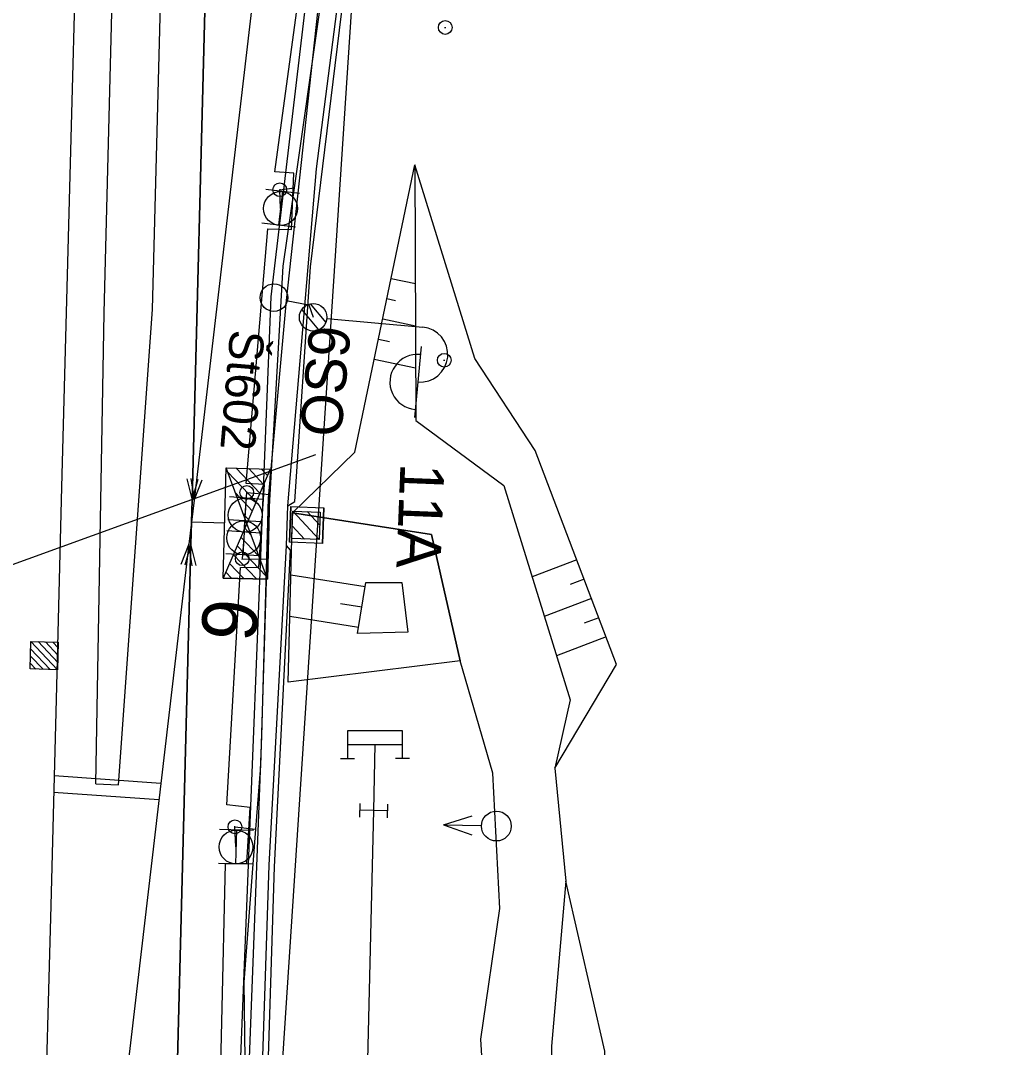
# Model space of a CAD drawing. Extents: x -545736 to -544888, y -1122892 to -1119128.
# Drawn here: x -545128.44 to -545093.16, y -1122499.82 to -1122462.5 of the extents above; entities that cross this region are included whole.
import ezdxf

# ---------------------------------------------------------------- set-up
doc = ezdxf.new("R2010")
doc.units = 0
for name, color, linetype in [('osvětlené plochy-hodnota-obrys', 7, 'Continuous'), ('Vrstva 1', 7, 'Continuous'), ('Vrstva 1 - Koleje', 7, 'Continuous'), ('Vrstva 11 - Trakce', 7, 'Continuous'), ('Vrstva 12 - Trakce zaklady', 7, 'Continuous'), ('Vrstva 15', 7, 'Continuous'), ('Vrstva 2 - Vyhybky', 7, 'Continuous'), ('Vrstva 25', 7, 'Continuous'), ('Vrstva 26', 7, 'Continuous'), ('Vrstva 27', 7, 'Continuous'), ('Vrstva 28 - zabzar', 7, 'Continuous'), ('Vrstva 3', 7, 'Continuous'), ('Vrstva 3 - Lisy - Pocitaci body', 7, 'Continuous'), ('Vrstva 4 - Teren - stezky - prechody - plochy', 7, 'Continuous'), ('Vrstva 43', 7, 'Continuous'), ('Vrstva 44', 7, 'Continuous'), ('Vrstva 48', 7, 'Continuous'), ('Vrstva 49', 7, 'Continuous'), ('Vrstva 50', 7, 'Continuous'), ('Vrstva 63', 7, 'Continuous'), ('Vrstva 7 - Namezniky-vystroj', 7, 'Continuous')]:
    doc.layers.add(name, color=color, linetype=linetype)

msp = doc.modelspace()

# ---------------------------------------------------------------- linework, layer by layer
at = {"layer": 'osvětlené plochy-hodnota-obrys'}
msp.add_lwpolyline([(-545136.491, -1122623.942), (-545134.432, -1122610.076), (-545134.432, -1122610.076), (-545130.588, -1122580.54), (-545121.507, -1122539.928), (-545114.985, -1122440.379), (-545107.655, -1122408.436), (-545092.05, -1122405.326)], dxfattribs=at)
at = {"layer": 'Vrstva 1'}
msp.add_lwpolyline([(-545115.56, -1122488.812), (-545115.616, -1122491.209), (-545116.093, -1122511.333), (-545117.039, -1122548.942)], dxfattribs=at)
at = {"layer": 'Vrstva 1 - Koleje'}
for points in [[(-545107.347, -1122342.809), (-545107.32, -1122344.439), (-545107.291, -1122352.482), (-545107.464, -1122361.507), (-545107.673, -1122366.436), (-545107.823, -1122369.959), (-545108.517, -1122380.226), (-545109.517, -1122390.705), (-545110.907, -1122401.845), (-545112.555, -1122412.49), (-545114.203, -1122421.939), (-545115.273, -1122428.098), (-545115.497, -1122429.386), (-545117.305, -1122440.779), (-545118.739, -1122451.202), (-545119.868, -1122460.623), (-545119.896, -1122460.856), (-545122.134, -1122479.934), (-545122.227, -1122480.729)], [(-545122.227, -1122480.729), (-545122.206, -1122479.929), (-545121.705, -1122460.733), (-545121.457, -1122451.242), (-545121.209, -1122441.917), (-545121.14, -1122439.276), (-545121.052, -1122435.9), (-545121.021, -1122434.716), (-545120.822, -1122427.079), (-545120.538, -1122416.197), (-545120.339, -1122408.612), (-545120.039, -1122397.109), (-545119.737, -1122384.601), (-545119.658, -1122373.591), (-545119.757, -1122363.811)], [(-545124.929, -1122395.843), (-545125.151, -1122407.535), (-545125.374, -1122418.205), (-545125.591, -1122427.418), (-545125.847, -1122437.769), (-545125.869, -1122438.447), (-545125.885, -1122439.151), (-545126.109, -1122447.564), (-545126.386, -1122458.223), (-545126.659, -1122468.582), (-545126.947, -1122479.462), (-545127.148, -1122487.159), (-545127.344, -1122494.655), (-545127.587, -1122503.865), (-545127.83, -1122512.852), (-545128.33, -1122532.079), (-545128.351, -1122532.879)], [(-545122.227, -1122480.729), (-545122.32, -1122481.524), (-545124.556, -1122500.584), (-545126.015, -1122512.98), (-545128.258, -1122532.085), (-545128.351, -1122532.879)], [(-545127.491, -1122606.436), (-545126.409, -1122596.831), (-545125.507, -1122585.879), (-545124.881, -1122574.98), (-545124.42, -1122563.223), (-545124.354, -1122561.161), (-545124.185, -1122555.363), (-545123.884, -1122543.958), (-545123.736, -1122538.389), (-545123.69, -1122536.639), (-545123.368, -1122524.352), (-545123.06, -1122512.551), (-545122.825, -1122503.596), (-545122.749, -1122500.723), (-545122.248, -1122481.529), (-545122.227, -1122480.729)]]:
    msp.add_lwpolyline(points, dxfattribs=at)
at = {"layer": 'Vrstva 11 - Trakce'}
for p, q in [((-545117.589, -1122481.365), (-545118.546, -1122480.33)), ((-545117.565, -1122480.839), (-545118.019, -1122480.347)), ((-545118.119, -1122481.344), (-545118.567, -1122480.859))]:
    msp.add_line(p, q, dxfattribs=at)
msp.add_lwpolyline([(-545118.585, -1122481.326), (-545118.546, -1122480.327), (-545117.547, -1122480.366), (-545117.586, -1122481.365)], close=True, dxfattribs=at)
at = {"layer": 'Vrstva 12 - Trakce zaklady'}
for p, q in [((-545118.612, -1122480.164), (-545117.413, -1122480.211)), ((-545117.464, -1122481.499), (-545118.663, -1122481.452))]:
    msp.add_line(p, q, dxfattribs=at)
for points in [[(-545118.663, -1122481.452), (-545118.612, -1122480.164), (-545117.413, -1122480.211), (-545117.464, -1122481.499), (-545118.663, -1122481.452)], [(-545118.612, -1122480.164), (-545118.612, -1122480.164), (-545118.663, -1122481.452), (-545118.663, -1122481.452)], [(-545117.464, -1122481.499), (-545117.464, -1122481.499), (-545117.413, -1122480.211), (-545117.413, -1122480.211)]]:
    msp.add_lwpolyline(points, dxfattribs=at)
at = {"layer": 'Vrstva 15'}
for p, q in [((-545116.56, -1122488.813), (-545114.56, -1122488.811)), ((-545116.809, -1122489.313), (-545116.309, -1122489.313)), ((-545114.809, -1122489.311), (-545114.309, -1122489.311))]:
    msp.add_line(p, q, dxfattribs=at)
msp.add_lwpolyline([(-545114.559, -1122489.311), (-545114.561, -1122488.311), (-545116.561, -1122488.313), (-545116.559, -1122489.313)], dxfattribs=at)
at = {"layer": 'Vrstva 2 - Vyhybky'}
for p, q in [((-545120.913, -1122478.905), (-545119.88, -1122479.994)), ((-545120.599, -1122478.771), (-545119.742, -1122479.674)), ((-545120.147, -1122478.783), (-545119.605, -1122479.355)), ((-545119.695, -1122478.794), (-545119.467, -1122479.035)), ((-545120.632, -1122479.667), (-545120.018, -1122480.314)), ((-545120.349, -1122480.429), (-545120.155, -1122480.633)), ((-545121.019, -1122480.765), (-545122.227, -1122480.729)), ((-545120.292, -1122480.952), (-545120.069, -1122481.187)), ((-545120.567, -1122481.591), (-545119.505, -1122482.71)), ((-545120.43, -1122481.271), (-545119.787, -1122481.948)), ((-545120.705, -1122481.911), (-545119.87, -1122482.791)), ((-545120.843, -1122482.23), (-545120.322, -1122482.779)), ((-545120.981, -1122482.55), (-545120.774, -1122482.768))]:
    msp.add_line(p, q, dxfattribs=at)
for points in [[(-545119.896, -1122460.856), (-545122.134, -1122479.934), (-545122.227, -1122480.729), (-545122.32, -1122481.524), (-545124.556, -1122500.584)], [(-545121.705, -1122460.733), (-545122.206, -1122479.929), (-545122.227, -1122480.729), (-545122.248, -1122481.529), (-545122.749, -1122500.723)], [(-545119.367, -1122478.803), (-545120.219, -1122480.781), (-545120.966, -1122478.761), (-545119.367, -1122478.803)], [(-545122.393, -1122479.151), (-545122.206, -1122479.929), (-545121.979, -1122479.162)], [(-545122.25, -1122479.142), (-545122.134, -1122479.934), (-545121.838, -1122479.191)], [(-545119.471, -1122482.802), (-545120.219, -1122480.781), (-545121.071, -1122482.76), (-545119.471, -1122482.802)], [(-545122.204, -1122482.316), (-545122.32, -1122481.524), (-545122.615, -1122482.267)], [(-545122.061, -1122482.307), (-545122.248, -1122481.529), (-545122.475, -1122482.296)]]:
    msp.add_lwpolyline(points, dxfattribs=at)
msp.add_lwpolyline([(-545119.367, -1122478.803), (-545119.471, -1122482.802), (-545121.071, -1122482.76), (-545120.966, -1122478.761)], close=True, dxfattribs=at)
at = {"layer": 'Vrstva 25'}
for p, q in [((-545118.221, -1122473.008), (-545117.607, -1122473.743)), ((-545117.909, -1122472.796), (-545117.346, -1122473.471)), ((-545117.309, -1122473.33), (-545113.823, -1122473.645)), ((-545113.886, -1122474.342), (-545114.12, -1122476.932))]:
    msp.add_line(p, q, dxfattribs=at)
msp.add_circle((-545117.807, -1122473.285), 0.5, dxfattribs=at)
msp.add_circle((-545117.807, -1122473.285), 0.5, dxfattribs=at)
for centre, start, end in [((-545113.913, -1122474.641), 264.8343, 84.8343), ((-545114.016, -1122475.636), 84.1317, 265.5369)]:
    msp.add_arc(centre, 1, start, end, dxfattribs=at)
at = {"layer": 'Vrstva 26'}
for points in [[(-545115.03, -1122440.61), (-545116.38, -1122450.48), (-545118.79, -1122472.67), (-545119.44, -1122479.86), (-545119.68, -1122488.49), (-545120.17, -1122501.15)], [(-545118.79, -1122472.67), (-545117.96, -1122472.83), (-545117.807, -1122473.285)]]:
    msp.add_lwpolyline(points, dxfattribs=at)
at = {"layer": 'Vrstva 27'}
for p, q in [((-545119.017, -1122468.625), (-545119.023, -1122468.675)), ((-545120.218, -1122479.625), (-545120.222, -1122479.675)), ((-545120.381, -1122482.085), (-545120.379, -1122482.035)), ((-545120.65, -1122491.825), (-545120.65, -1122491.775))]:
    msp.add_line(p, q, dxfattribs=at)
for centre in [(-545119.02, -1122468.65), (-545120.22, -1122479.65), (-545120.38, -1122482.06), (-545120.65, -1122491.8)]:
    msp.add_circle(centre, 0.25, dxfattribs=at)
at = {"layer": 'Vrstva 28 - zabzar'}
for points in [[(-545111.79, -1122436.35), (-545113.7, -1122436.25), (-545114.32, -1122436.69), (-545114.69, -1122438.49), (-545116, -1122447.52), (-545116.5, -1122453.19), (-545117.58, -1122462.12), (-545118.5, -1122468.58), (-545118.91, -1122471.43), (-545119.38, -1122479.72), (-545119.46, -1122481.22), (-545119.49, -1122482.07), (-545119.72, -1122489.59), (-545119.9, -1122491.89), (-545120.32, -1122497.45), (-545120.28, -1122501.2)], [(-545118.99, -1122469.33), (-545119.02, -1122468.65), (-545118.5, -1122468.58)], [(-545120.28, -1122480.47), (-545120.22, -1122479.65), (-545119.38, -1122479.72)], [(-545120.33, -1122481.3), (-545120.38, -1122482.06), (-545119.49, -1122482.07)], [(-545120.61, -1122492.53), (-545120.65, -1122491.8), (-545119.9, -1122491.89)]]:
    msp.add_lwpolyline(points, dxfattribs=at)
at = {"layer": 'Vrstva 3'}
for p, q in [((-545116.11, -1122490.947), (-545116.122, -1122491.447)), ((-545115.116, -1122491.221), (-545116.116, -1122491.197)), ((-545115.11, -1122490.971), (-545115.122, -1122491.471)), ((-545113.071, -1122491.725), (-545112.028, -1122491.405)), ((-545113.071, -1122491.725), (-545111.691, -1122491.758)), ((-545113.071, -1122491.725), (-545112.044, -1122492.094))]:
    msp.add_line(p, q, dxfattribs=at)
msp.add_circle((-545111.149, -1122491.773), 0.542, dxfattribs=at)
at = {"layer": 'Vrstva 3 - Lisy - Pocitaci body'}
for p, q in [((-545118.306, -1122468.79), (-545119.53, -1122468.646)), ((-545118.918, -1122468.718), (-545119.062, -1122469.942)), ((-545118.45, -1122470.014), (-545119.674, -1122469.87)), ((-545119.621, -1122479.9), (-545120.85, -1122479.811)), ((-545120.235, -1122479.856), (-545120.325, -1122481.084)), ((-545119.679, -1122480.722), (-545120.908, -1122480.649)), ((-545120.294, -1122480.685), (-545120.366, -1122481.915)), ((-545119.71, -1122481.129), (-545120.939, -1122481.04)), ((-545119.752, -1122481.951), (-545120.981, -1122481.878)), ((-545128.074, -1122485.329), (-545127.358, -1122486.083)), ((-545128.067, -1122485.064), (-545127.093, -1122486.09)), ((-545127.802, -1122485.071), (-545127.086, -1122485.825)), ((-545127.536, -1122485.078), (-545127.079, -1122485.56)), ((-545127.271, -1122485.085), (-545127.072, -1122485.295)), ((-545128.08, -1122485.594), (-545127.623, -1122486.076)), ((-545128.087, -1122485.859), (-545127.888, -1122486.069)), ((-545119.978, -1122491.93), (-545121.21, -1122491.898)), ((-545120.594, -1122491.914), (-545120.626, -1122493.146)), ((-545120.01, -1122493.162), (-545121.242, -1122493.13))]:
    msp.add_line(p, q, dxfattribs=at)
msp.add_lwpolyline([(-545127.067, -1122485.09), (-545127.093, -1122486.09), (-545128.093, -1122486.064), (-545128.067, -1122485.064)], close=True, dxfattribs=at)
for centre in [(-545118.99, -1122469.333), (-545120.28, -1122480.473), (-545120.33, -1122481.302), (-545120.609, -1122492.532)]:
    msp.add_circle(centre, 0.616, dxfattribs=at)
at = {"layer": 'Vrstva 4 - Teren - stezky - prechody - plochy'}
for points in [[(-545125.7, -1122490.242), (-545124.874, -1122490.272), (-545123.644, -1122473.006), (-545123.016, -1122448.972), (-545122.731, -1122437.064), (-545123.936, -1122436.879), (-545123.869, -1122434.874), (-545122.602, -1122434.898), (-545121.99, -1122409.031), (-545121.443, -1122389.244), (-545121.276, -1122374.996), (-545121.396, -1122364.457)], [(-545125.7, -1122490.242), (-545125.396, -1122473.121), (-545124.781, -1122448.925), (-545124.353, -1122434.513), (-545123.741, -1122408.723), (-545123.267, -1122389.415), (-545123.323, -1122374.79), (-545123.517, -1122364.601)], [(-545120.045, -1122519.696), (-545119.214, -1122493.259), (-545118.634, -1122481.752), (-545118.777, -1122481.581), (-545118.722, -1122480.14), (-545118.476, -1122479.975), (-545117.897, -1122471.45), (-545115.344, -1122450.576), (-545115.387, -1122450.032), (-545115.234, -1122448.677), (-545115.069, -1122448.275), (-545112.694, -1122432.425), (-545110.499, -1122418.57), (-545109.066, -1122409.783), (-545107.117, -1122396.527)], [(-545122.072, -1122537.394), (-545121.662, -1122521.852), (-545120.987, -1122493.144), (-545120.221, -1122493.122), (-545120.1, -1122491.103), (-545120.938, -1122491.007), (-545120.447, -1122482.376), (-545119.776, -1122482.368), (-545119.577, -1122479.361), (-545120.237, -1122479.324), (-545119.457, -1122470.075), (-545118.588, -1122470.091), (-545118.509, -1122468.05), (-545119.197, -1122468.005), (-545114.315, -1122432.177), (-545111.982, -1122418.3), (-545110.419, -1122409.211)], [(-545122.072, -1122537.394), (-545120.802, -1122537.422), (-545120.268, -1122521.539), (-545120.287, -1122519.886), (-545119.399, -1122493.188), (-545118.777, -1122481.581), (-545118.722, -1122480.14), (-545117.685, -1122467.891), (-545115.387, -1122450.032), (-545115.234, -1122448.677), (-545112.928, -1122432.259), (-545110.499, -1122418.57), (-545109.066, -1122409.783)], [(-545118.722, -1122480.14), (-545117.685, -1122467.891), (-545115.387, -1122450.032)], [(-545120.287, -1122519.886), (-545119.399, -1122493.188), (-545118.777, -1122481.581)]]:
    msp.add_lwpolyline(points, dxfattribs=at)
at = {"layer": 'Vrstva 43'}
msp.add_circle((-545119.23, -1122472.57), 0.5, dxfattribs=at)
at = {"layer": 'Vrstva 44'}
msp.add_lwpolyline([(-545133.427, -1122599.241), (-545132.083, -1122579.16), (-545130.845, -1122531.562), (-545130.119, -1122502.202), (-545130.021, -1122501.998), (-545129.768, -1122502.059), (-545120.639, -1122502.325), (-545120.437, -1122502.27), (-545120.505, -1122501.979), (-545119.331, -1122472.539), (-545116.186, -1122445.902), (-545109.415, -1122409.043)], dxfattribs=at)
at = {"layer": 'Vrstva 48'}
for p, q in [((-545114.971, -1122471.874), (-545114.091, -1122472.059)), ((-545115.125, -1122472.608), (-545114.814, -1122472.674)), ((-545115.279, -1122473.342), (-545114.086, -1122473.592)), ((-545115.433, -1122474.076), (-545115.028, -1122474.161)), ((-545115.587, -1122474.811), (-545114.081, -1122475.126)), ((-545108.228, -1122482.099), (-545109.852, -1122482.716)), ((-545115.921, -1122483.078), (-545118.617, -1122482.65)), ((-545107.962, -1122482.799), (-545108.462, -1122482.99)), ((-545116.039, -1122483.819), (-545116.818, -1122483.695)), ((-545107.695, -1122483.5), (-545109.408, -1122484.152)), ((-545116.157, -1122484.56), (-545118.654, -1122484.162)), ((-545107.428, -1122484.201), (-545107.955, -1122484.402)), ((-545107.161, -1122484.902), (-545108.964, -1122485.588))]:
    msp.add_line(p, q, dxfattribs=at)
at = {"layer": 'Vrstva 49'}
for points in [[(-545113.495, -1122581.411), (-545112.777, -1122581.971), (-545111.538, -1122582.022), (-545111.113, -1122581.533), (-545111.39, -1122579.822), (-545111.125, -1122576.998), (-545111.177, -1122547.82), (-545111.31, -1122527.082), (-545110.885, -1122513.233), (-545111.712, -1122499.521), (-545111.022, -1122494.77), (-545111.276, -1122489.851), (-545112.466, -1122485.765), (-545113.508, -1122481.172), (-545118.56, -1122480.386), (-545116.295, -1122478.192), (-545114.105, -1122467.739)], [(-545109.029, -1122489.664), (-545106.781, -1122485.901), (-545109.743, -1122478.12), (-545111.936, -1122474.779), (-545114.105, -1122467.739)], [(-545114.105, -1122467.739), (-545114.075, -1122477.033), (-545110.879, -1122479.392), (-545108.472, -1122487.18), (-545109.029, -1122489.664), (-545108.629, -1122493.778), (-545109.142, -1122499.766), (-545109.023, -1122514.339), (-545109.19, -1122526.527), (-545108.935, -1122547.978), (-545109.536, -1122576.466), (-545109.517, -1122580.577), (-545110.186, -1122583.065), (-545111.223, -1122583.154), (-545113.352, -1122583.617)], [(-545112.466, -1122485.765), (-545118.714, -1122486.542), (-545118.56, -1122480.386)], [(-545118.56, -1122480.386), (-545113.508, -1122481.172), (-545112.466, -1122485.765)], [(-545113.139, -1122585.24), (-545111.088, -1122584.495), (-545108.725, -1122584.097), (-545107.845, -1122579.6), (-545107.551, -1122575.308), (-545107.35, -1122548.456), (-545107.124, -1122526.449), (-545107.688, -1122515.242), (-545107.207, -1122499.955), (-545108.629, -1122493.778)]]:
    msp.add_lwpolyline(points, dxfattribs=at)
msp.add_lwpolyline([(-545116.191, -1122484.775), (-545115.896, -1122482.92), (-545114.584, -1122482.916), (-545114.369, -1122484.727)], close=True, dxfattribs=at)
at = {"layer": 'Vrstva 50'}
for p, q in [((-545113.032, -1122462.753), (-545112.982, -1122462.753)), ((-545113.067, -1122474.845), (-545113.017, -1122474.845))]:
    msp.add_line(p, q, dxfattribs=at)
for centre in [(-545113.007, -1122462.753), (-545113.042, -1122474.845)]:
    msp.add_circle(centre, 0.25, dxfattribs=at)
at = {"layer": 'Vrstva 63'}
msp.add_line((-545117.725, -1122478.283), (-545163.698, -1122494.946), dxfattribs=at)
at = {"layer": 'Vrstva 7 - Namezniky-vystroj'}
for p, q in [((-545127.221, -1122489.936), (-545123.34, -1122490.214)), ((-545127.236, -1122490.537), (-545123.41, -1122490.811))]:
    msp.add_line(p, q, dxfattribs=at)

# ---------------------------------------------------------------- texts
at = {"layer": 'Vrstva 11 - Trakce'}
msp.add_text('11A', height=1.6, rotation=267.7325, dxfattribs=at).set_placement((-545114.631, -1122478.573))
at = {"layer": 'Vrstva 2 - Vyhybky'}
msp.add_text('6', height=2, rotation=263.3101, dxfattribs=at).set_placement((-545121.74, -1122483.422))
at = {"layer": 'Vrstva 25'}
msp.add_text('OS9', height=1.5, rotation=84.8343, dxfattribs=at).set_placement((-545116.795, -1122477.673))
at = {"layer": 'Vrstva 43'}
msp.add_text('Št602', height=1.25, rotation=265.1795, dxfattribs=at).set_placement((-545120.813, -1122473.708))

doc.saveas('drawing.dxf')
